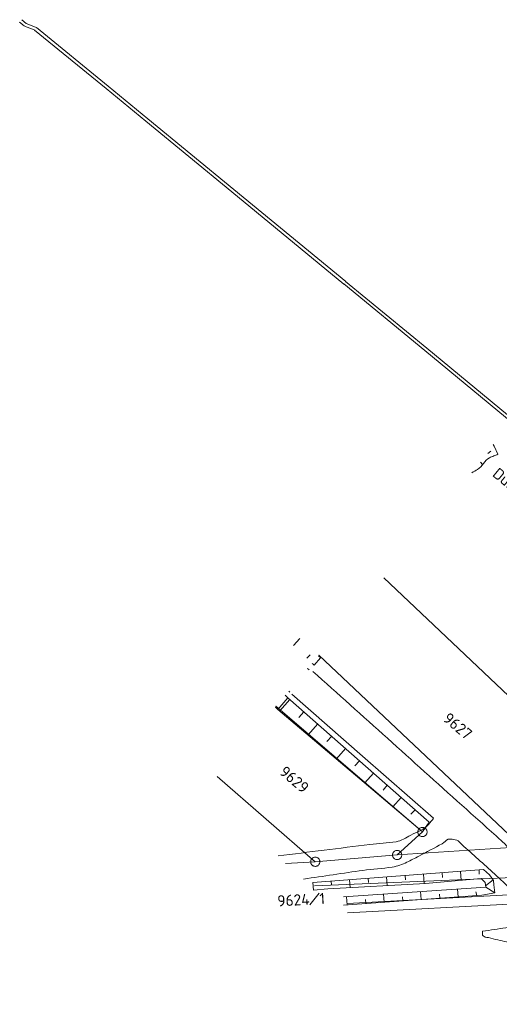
# Model space of a CAD drawing. Header units: metres. Extents: x 3425540 to 3446143, y 5432760 to 5444637.
# Tile 578 of 656: x 3442352 to 3442430, y 5437840 to 5437999. Entities that reach past the tile are written whole.
import ezdxf
from ezdxf.enums import TextEntityAlignment as Align

# ---------------------------------------------------------------- set-up
doc = ezdxf.new("R2010")
doc.units = ezdxf.units.M
for name, color, linetype, lineweight in [('B_Bestand', 9, 'Continuous', 18), ('B_Böschung', 9, 'Continuous', 18), ('B_Flurgrenzen', 9, 'Continuous', 18), ('Bestand Kabeltröge', 9, 'Continuous', 18)]:
    doc.layers.add(name, color=color, linetype=linetype, lineweight=lineweight)
doc.styles.get("Standard").update_dxf_attribs({"font": 'isocpeur.ttf'})

msp = doc.modelspace()

# ---------------------------------------------------------------- linework, layer by layer
at = {"layer": 'B_Bestand'}
for p, q in [((3442399.06, 5437894.05), (3442399.05, 5437894.06)), ((3442396, 5437890.4), (3442395.99, 5437890.41)), ((3442476.98, 5437859.89), (3442405.43, 5437856.04)), ((3442399.4, 5437855.85), (3442400.89, 5437857.74))]:
    msp.add_line(p, q, dxfattribs=at)
msp.add_lwpolyline([(3442419.44, 5437869.83), (3442407.95, 5437879.86), (3442396.47, 5437889.9)], dxfattribs=at)
for points, knots in [([(3442399.9, 5437893.59), (3442407.94, 5437886.37), (3442415.98, 5437879.16), (3442424.01, 5437871.94), (3442425.98, 5437870.18), (3442427.95, 5437868.42), (3442429.91, 5437866.66), (3442431.41, 5437865.31), (3442432.74, 5437863.79), (3442434.05, 5437862.26), (3442436.71, 5437859.13), (3442439.33, 5437856), (3442441.7, 5437852.66), (3442444.69, 5437848.45), (3442447.67, 5437844.24), (3442450.65, 5437840.03), (3442459.72, 5437827.26), (3442468.67, 5437814.42), (3442477.85, 5437801.73), (3442482.59, 5437795.17), (3442487.34, 5437788.61), (3442492.09, 5437782.05)], [0, 0, 0, 0, 0.222901, 0.222901, 0.222901, 0.277349, 0.277349, 0.277349, 0.318895, 0.318895, 0.318895, 0.403322, 0.403322, 0.403322, 0.509834, 0.509834, 0.509834, 0.832875, 0.832875, 0.832875, 1, 1, 1, 1]), ([(3442394.27, 5437863.75), (3442399.23, 5437864.37), (3442404.18, 5437864.98), (3442409.14, 5437865.6), (3442410.55, 5437865.77), (3442411.96, 5437865.83), (3442413.37, 5437866.04), (3442414.23, 5437866.17), (3442414.96, 5437866.69), (3442415.74, 5437867.1), (3442416.76, 5437867.62), (3442417.93, 5437867.98), (3442418.65, 5437868.86), (3442418.91, 5437869.18), (3442419.17, 5437869.5), (3442419.44, 5437869.83)], [0, 0, 0, 0, 0.565931, 0.565931, 0.565931, 0.726314, 0.726314, 0.726314, 0.824507, 0.824507, 0.824507, 0.952766, 0.952766, 0.952766, 1, 1, 1, 1]), ([(3442481.09, 5437791.2), (3442475.19, 5437799.68), (3442469.3, 5437808.16), (3442463.4, 5437816.64), (3442459.97, 5437821.58), (3442456.35, 5437826.4), (3442452.87, 5437831.3), (3442450.24, 5437834.99), (3442447.65, 5437838.7), (3442445.03, 5437842.4), (3442443.61, 5437844.4), (3442442.18, 5437846.4), (3442440.72, 5437848.38), (3442438.97, 5437850.77), (3442437.02, 5437852.99), (3442435, 5437855.16), (3442433.27, 5437857.01), (3442431.51, 5437858.83), (3442429.64, 5437860.53), (3442427.88, 5437862.12), (3442426.11, 5437863.7), (3442424.35, 5437865.28), (3442424.03, 5437865.57), (3442423.72, 5437865.87), (3442423.39, 5437866.16), (3442423.13, 5437866.39), (3442422.75, 5437866.37), (3442422.42, 5437866.43), (3442422.22, 5437866.46), (3442422, 5437866.51), (3442421.8, 5437866.43), (3442421.43, 5437866.26), (3442421.18, 5437865.91), (3442420.83, 5437865.72), (3442419.58, 5437865.04), (3442418.32, 5437864.36), (3442417.05, 5437863.7), (3442416.41, 5437863.37), (3442415.77, 5437863.04), (3442415.12, 5437862.73), (3442414.36, 5437862.37), (3442413.57, 5437862.07), (3442412.74, 5437861.94), (3442411.16, 5437861.69), (3442409.56, 5437861.64), (3442407.99, 5437861.41), (3442404.79, 5437860.94), (3442401.59, 5437860.47), (3442398.4, 5437860)], [0, 0, 0, 0, 0.255817, 0.255817, 0.255817, 0.404878, 0.404878, 0.404878, 0.516984, 0.516984, 0.516984, 0.577887, 0.577887, 0.577887, 0.651111, 0.651111, 0.651111, 0.713794, 0.713794, 0.713794, 0.772454, 0.772454, 0.772454, 0.783255, 0.783255, 0.783255, 0.791539, 0.791539, 0.791539, 0.796625, 0.796625, 0.796625, 0.806507, 0.806507, 0.806507, 0.841937, 0.841937, 0.841937, 0.859804, 0.859804, 0.859804, 0.880482, 0.880482, 0.880482, 0.919957, 0.919957, 0.919957, 1, 1, 1, 1])]:
    msp.add_open_spline(points, degree=3, knots=knots, dxfattribs=at)
at = {"layer": 'B_Böschung'}
for p, q in [((3442429.23, 5437930.01), (3442429.1, 5437930.3)), ((3442429.82, 5437928.69), (3442429.23, 5437930.01)), ((3442427.37, 5437927.05), (3442427.05, 5437927.41)), ((3442396.78, 5437897.79), (3442397.76, 5437898.89)), ((3442398.94, 5437895.71), (3442399.48, 5437896.27)), ((3442400.13, 5437894.57), (3442401.15, 5437895.78)), ((3442395.86, 5437889.33), (3442394.24, 5437887.45)), ((3442395.43, 5437889.72), (3442395.42, 5437889.73)), ((3442395.42, 5437889.73), (3442395.86, 5437889.33)), ((3442418.7, 5437869.22), (3442395.86, 5437889.33)), ((3442396.18, 5437889.05), (3442394.54, 5437887.19)), ((3442417.63, 5437867.62), (3442394.24, 5437887.45)), ((3442398.43, 5437887.06), (3442397.63, 5437886.15)), ((3442400.68, 5437885.08), (3442399.12, 5437883.31)), ((3442402.94, 5437883.1), (3442402.17, 5437882.23)), ((3442405.19, 5437881.11), (3442403.7, 5437879.43)), ((3442407.44, 5437879.13), (3442406.71, 5437878.31)), ((3442409.69, 5437877.15), (3442408.28, 5437875.55)), ((3442411.94, 5437875.17), (3442411.25, 5437874.39)), ((3442414.19, 5437873.18), (3442412.85, 5437871.67)), ((3442416.44, 5437871.2), (3442415.77, 5437870.49)), ((3442418.7, 5437869.22), (3442417.63, 5437867.62)), ((3442414.82, 5437860.57), (3442414.88, 5437859.85)), ((3442417.81, 5437860.8), (3442417.93, 5437859.29)), ((3442420.81, 5437861.03), (3442420.86, 5437860.28)), ((3442423.8, 5437861.25), (3442423.91, 5437859.8)), ((3442426.79, 5437861.48), (3442426.84, 5437860.77)), ((3442399.87, 5437859.43), (3442400, 5437858.23)), ((3442402.86, 5437859.66), (3442402.9, 5437859.07)), ((3442405.85, 5437859.89), (3442405.94, 5437858.63)), ((3442408.84, 5437860.12), (3442408.89, 5437859.46)), ((3442411.83, 5437860.34), (3442411.94, 5437858.96)), ((3442429.06, 5437859.89), (3442427.85, 5437858.9)), ((3442427.87, 5437858.7), (3442404.83, 5437857.1)), ((3442411.45, 5437856.25), (3442411.35, 5437857.55)), ((3442417.43, 5437856.68), (3442417.34, 5437857.97)), ((3442420.42, 5437856.9), (3442420.37, 5437857.54)), ((3442423.41, 5437857.12), (3442423.3, 5437858.38)), ((3442426.41, 5437857.34), (3442426.27, 5437857.96)), ((3442429.37, 5437857.77), (3442427.87, 5437858.7)), ((3442405.46, 5437855.81), (3442405.36, 5437857.14)), ((3442408.45, 5437856.03), (3442408.41, 5437856.69)), ((3442414.44, 5437856.46), (3442414.39, 5437857.11))]:
    msp.add_line(p, q, dxfattribs=at)
for points in [[(3442399.87, 5437859.43), (3442427.51, 5437861.54), (3442428.51, 5437860.7), (3442429.14, 5437859.77), (3442429.21, 5437859.07), (3442429.37, 5437857.77)], [(3442400, 5437858.23), (3442402.3, 5437858.43), (3442418.14, 5437859.3), (3442427.11, 5437860.07), (3442427.77, 5437859.43), (3442427.87, 5437858.7)], [(3442429.37, 5437857.77), (3442427.24, 5437857.4), (3442404.87, 5437855.77)]]:
    msp.add_lwpolyline(points, dxfattribs=at)
for points, knots in [([(3442425.62, 5437925.71), (3442425.94, 5437925.88), (3442426.24, 5437926.06), (3442426.55, 5437926.25), (3442427.32, 5437926.71), (3442427.66, 5437927.76), (3442428.48, 5437928.13), (3442428.72, 5437928.24), (3442428.95, 5437928.34), (3442429.19, 5437928.43), (3442429.4, 5437928.52), (3442429.61, 5437928.61), (3442429.82, 5437928.69)], [0, 0, 0, 0, 0.1156862, 0.1156862, 0.1156862, 0.4058589, 0.4058589, 0.4058589, 0.4891805, 0.4891805, 0.4891805, 0.562639, 0.562639, 0.562639, 0.562639]), ([(3442427.36, 5437851.57), (3442427.35, 5437851.41), (3442427.34, 5437851.25), (3442427.33, 5437851.08), (3442427.31, 5437850.87), (3442427.57, 5437850.69), (3442427.78, 5437850.63), (3442427.96, 5437850.58), (3442428.15, 5437850.57), (3442428.33, 5437850.53), (3442428.84, 5437850.4), (3442429.35, 5437850.27), (3442429.86, 5437850.15), (3442430.78, 5437849.92), (3442431.71, 5437849.74), (3442432.63, 5437849.52), (3442433.01, 5437849.43), (3442433.38, 5437849.29), (3442433.71, 5437849.07), (3442434.1, 5437848.81), (3442434.42, 5437848.48), (3442434.72, 5437848.13), (3442435.36, 5437847.38), (3442436, 5437846.65), (3442436.55, 5437845.84), (3442437.34, 5437844.71), (3442438.1, 5437843.57), (3442438.85, 5437842.42), (3442439.36, 5437841.63), (3442439.83, 5437840.81), (3442440.36, 5437840.03), (3442440.79, 5437839.4), (3442441.25, 5437838.78), (3442441.7, 5437838.17), (3442442.51, 5437837.07), (3442443.29, 5437835.96), (3442444.14, 5437834.91), (3442445.15, 5437833.67), (3442446.21, 5437832.47), (3442447.23, 5437831.24), (3442449.08, 5437829.01), (3442450.93, 5437826.79), (3442452.76, 5437824.55), (3442454.4, 5437822.53), (3442455.98, 5437820.46), (3442457.57, 5437818.41), (3442459.36, 5437816.1), (3442461.2, 5437813.84), (3442462.81, 5437811.42), (3442465.3, 5437807.69), (3442467.78, 5437803.97), (3442470.26, 5437800.24)], [0, 0, 0, 0, 0.007128, 0.007128, 0.007128, 0.016471, 0.016471, 0.016471, 0.024733, 0.024733, 0.024733, 0.047746, 0.047746, 0.047746, 0.089365, 0.089365, 0.089365, 0.106441, 0.106441, 0.106441, 0.126556, 0.126556, 0.126556, 0.169531, 0.169531, 0.169531, 0.229834, 0.229834, 0.229834, 0.271185, 0.271185, 0.271185, 0.304753, 0.304753, 0.304753, 0.36438, 0.36438, 0.36438, 0.434484, 0.434484, 0.434484, 0.561539, 0.561539, 0.561539, 0.675692, 0.675692, 0.675692, 0.803448, 0.803448, 0.803448, 1, 1, 1, 1]), ([(3442427.36, 5437851.57), (3442428, 5437851.66), (3442428.63, 5437851.75), (3442429.27, 5437851.85), (3442429.88, 5437851.94), (3442430.5, 5437852.04), (3442431.11, 5437852.13), (3442431.65, 5437852.2), (3442432.2, 5437852.07), (3442432.74, 5437851.99), (3442433.18, 5437851.92), (3442433.6, 5437851.83), (3442434.02, 5437851.67), (3442434.67, 5437851.43), (3442435.25, 5437851.1), (3442435.79, 5437850.67), (3442436.58, 5437850.03), (3442437.31, 5437849.37), (3442438.01, 5437848.65), (3442438.86, 5437847.79), (3442439.72, 5437846.95), (3442440.44, 5437845.98), (3442441.07, 5437845.14), (3442441.65, 5437844.26), (3442442.28, 5437843.41), (3442444.9, 5437839.88), (3442447.56, 5437836.38), (3442450.17, 5437832.84), (3442454.04, 5437827.59), (3442457.98, 5437822.38), (3442461.69, 5437817.01), (3442465.26, 5437811.84), (3442468.83, 5437806.68), (3442472.4, 5437801.52)], [0, 0, 0, 0, 0.027484, 0.027484, 0.027484, 0.053996, 0.053996, 0.053996, 0.077316, 0.077316, 0.077316, 0.096152, 0.096152, 0.096152, 0.125169, 0.125169, 0.125169, 0.167887, 0.167887, 0.167887, 0.219373, 0.219373, 0.219373, 0.264401, 0.264401, 0.264401, 0.452416, 0.452416, 0.452416, 0.731614, 0.731614, 0.731614, 1, 1, 1, 1])]:
    msp.add_open_spline(points, degree=3, knots=knots, dxfattribs=at)
for points in [[(3442400.78, 5437896.12), (3442400.9, 5437896), (3442401.02, 5437895.89), (3442401.15, 5437895.78)], [(3442399.77, 5437894.92), (3442399.89, 5437894.8), (3442400.01, 5437894.69), (3442400.13, 5437894.57)], [(3442393.81, 5437887.81), (3442393.95, 5437887.69), (3442394.09, 5437887.57), (3442394.24, 5437887.45)]]:
    msp.add_open_spline(points, degree=3, dxfattribs=at)
at = {"layer": 'B_Flurgrenzen'}
for p, q in [((3442428.7, 5437929.22), (3442428.23, 5437928.82)), ((3442428.23, 5437928.82), (3442428.23, 5437928.82)), ((3442411.37, 5437908.74), (3442411.39, 5437908.72)), ((3442456.01, 5437866.42), (3442411.38, 5437908.74)), ((3442400.88, 5437896.23), (3442400.89, 5437896.22)), ((3442431.69, 5437867.13), (3442400.88, 5437896.23)), ((3442399.05, 5437894.06), (3442399.31, 5437893.83)), ((3442395.99, 5437890.41), (3442396.19, 5437890.24)), ((3442393.92, 5437887.95), (3442393.93, 5437887.94)), ((3442417.63, 5437867.62), (3442393.92, 5437887.95)), ((3442384.38, 5437876.57), (3442384.38, 5437876.57)), ((3442400.29, 5437862.8), (3442384.38, 5437876.57)), ((3442413.53, 5437863.9), (3442417.63, 5437867.62)), ((3442437.94, 5437865.5), (3442413.53, 5437863.9)), ((3442413.53, 5437863.9), (3442400.29, 5437862.8)), ((3442400.29, 5437862.8), (3442395.48, 5437862.52)), ((3442503.16, 5437863.26), (3442400.15, 5437858.91)), ((3442405.51, 5437854.54), (3442477.06, 5437858.39))]:
    msp.add_line(p, q, dxfattribs=at)
for points in [[(3442418.38, 5437867.62), (3442418.38, 5437867.71), (3442418.36, 5437867.8), (3442418.33, 5437867.9), (3442418.29, 5437867.98), (3442418.24, 5437868.05), (3442418.18, 5437868.13), (3442418.11, 5437868.2), (3442418.04, 5437868.25), (3442417.95, 5437868.3), (3442417.86, 5437868.33), (3442417.78, 5437868.35), (3442417.68, 5437868.36), (3442417.59, 5437868.36), (3442417.49, 5437868.35), (3442417.4, 5437868.33), (3442417.32, 5437868.3), (3442417.23, 5437868.25), (3442417.16, 5437868.2), (3442417.09, 5437868.13), (3442417.03, 5437868.05), (3442416.98, 5437867.98), (3442416.94, 5437867.9), (3442416.91, 5437867.8), (3442416.89, 5437867.71), (3442416.88, 5437867.62), (3442416.89, 5437867.52), (3442416.91, 5437867.43), (3442416.94, 5437867.34), (3442416.98, 5437867.26), (3442417.03, 5437867.18), (3442417.09, 5437867.1), (3442417.16, 5437867.04), (3442417.23, 5437866.99), (3442417.32, 5437866.94), (3442417.4, 5437866.91), (3442417.49, 5437866.89), (3442417.59, 5437866.87), (3442417.68, 5437866.87), (3442417.78, 5437866.89), (3442417.86, 5437866.91), (3442417.95, 5437866.94), (3442418.04, 5437866.99), (3442418.11, 5437867.04), (3442418.18, 5437867.1), (3442418.24, 5437867.18), (3442418.29, 5437867.26), (3442418.33, 5437867.34), (3442418.36, 5437867.43), (3442418.38, 5437867.52), (3442418.38, 5437867.62)], [(3442414.28, 5437863.9), (3442414.28, 5437863.99), (3442414.26, 5437864.08), (3442414.23, 5437864.17), (3442414.19, 5437864.26), (3442414.14, 5437864.33), (3442414.08, 5437864.41), (3442414.01, 5437864.47), (3442413.94, 5437864.53), (3442413.85, 5437864.57), (3442413.76, 5437864.6), (3442413.68, 5437864.63), (3442413.58, 5437864.64), (3442413.49, 5437864.64), (3442413.39, 5437864.63), (3442413.3, 5437864.6), (3442413.22, 5437864.57), (3442413.13, 5437864.53), (3442413.06, 5437864.47), (3442412.99, 5437864.41), (3442412.93, 5437864.33), (3442412.88, 5437864.26), (3442412.84, 5437864.17), (3442412.81, 5437864.08), (3442412.79, 5437863.99), (3442412.78, 5437863.9), (3442412.79, 5437863.8), (3442412.81, 5437863.71), (3442412.84, 5437863.62), (3442412.88, 5437863.54), (3442412.93, 5437863.46), (3442412.99, 5437863.38), (3442413.06, 5437863.32), (3442413.13, 5437863.26), (3442413.22, 5437863.22), (3442413.3, 5437863.19), (3442413.39, 5437863.16), (3442413.49, 5437863.15), (3442413.58, 5437863.15), (3442413.68, 5437863.16), (3442413.76, 5437863.19), (3442413.85, 5437863.22), (3442413.94, 5437863.26), (3442414.01, 5437863.32), (3442414.08, 5437863.38), (3442414.14, 5437863.46), (3442414.19, 5437863.54), (3442414.23, 5437863.62), (3442414.26, 5437863.71), (3442414.28, 5437863.8), (3442414.28, 5437863.9)], [(3442401.04, 5437862.8), (3442401.03, 5437862.89), (3442401.01, 5437862.98), (3442400.99, 5437863.07), (3442400.94, 5437863.16), (3442400.89, 5437863.23), (3442400.83, 5437863.31), (3442400.77, 5437863.37), (3442400.69, 5437863.43), (3442400.61, 5437863.47), (3442400.52, 5437863.5), (3442400.43, 5437863.53), (3442400.34, 5437863.54), (3442400.24, 5437863.54), (3442400.15, 5437863.53), (3442400.06, 5437863.5), (3442399.97, 5437863.47), (3442399.89, 5437863.43), (3442399.81, 5437863.37), (3442399.75, 5437863.31), (3442399.69, 5437863.23), (3442399.63, 5437863.16), (3442399.59, 5437863.07), (3442399.56, 5437862.98), (3442399.54, 5437862.89), (3442399.54, 5437862.8), (3442399.54, 5437862.7), (3442399.56, 5437862.61), (3442399.59, 5437862.52), (3442399.63, 5437862.44), (3442399.69, 5437862.36), (3442399.75, 5437862.28), (3442399.81, 5437862.22), (3442399.89, 5437862.16), (3442399.97, 5437862.12), (3442400.06, 5437862.09), (3442400.15, 5437862.06), (3442400.24, 5437862.05), (3442400.34, 5437862.05), (3442400.43, 5437862.06), (3442400.52, 5437862.09), (3442400.61, 5437862.12), (3442400.69, 5437862.16), (3442400.77, 5437862.22), (3442400.83, 5437862.28), (3442400.89, 5437862.36), (3442400.94, 5437862.44), (3442400.99, 5437862.52), (3442401.01, 5437862.61), (3442401.03, 5437862.7), (3442401.04, 5437862.8)]]:
    msp.add_lwpolyline(points, dxfattribs=at)
at = {"layer": 'Bestand Kabeltröge'}
for p, q in [((3442352.43, 5437998.6), (3442353.14, 5437998)), ((3442352.76, 5437998.98), (3442353.46, 5437998.38)), ((3442353.21, 5437997.96), (3442354.92, 5437997.28)), ((3442353.39, 5437998.42), (3442355.11, 5437997.74)), ((3442355.18, 5437997.7), (3442366.74, 5437988.23)), ((3442354.86, 5437997.31), (3442366.42, 5437987.84)), ((3442366.74, 5437988.23), (3442373.19, 5437982.97)), ((3442366.42, 5437987.84), (3442372.88, 5437982.58)), ((3442372.88, 5437982.58), (3442386.77, 5437971.12)), ((3442373.19, 5437982.97), (3442387.09, 5437971.51)), ((3442386.77, 5437971.12), (3442404.9, 5437956.23)), ((3442387.09, 5437971.51), (3442405.22, 5437956.62)), ((3442404.88, 5437956.24), (3442418.04, 5437945.48)), ((3442405.19, 5437956.63), (3442418.36, 5437945.87)), ((3442418.04, 5437945.48), (3442432.33, 5437933.7)), ((3442418.36, 5437945.87), (3442432.65, 5437934.08))]:
    msp.add_line(p, q, dxfattribs=at)

# ---------------------------------------------------------------- texts
at = {"layer": 'B_Bestand'}
msp.add_text('Durchlass', height=1.8, rotation=320.6357, dxfattribs=at).set_placement((3442433.56, 5437922.56), align=Align.MIDDLE)
at = {"layer": 'B_Flurgrenzen'}
for s, p in [('9627', (3442423.35, 5437884.75)), ('9629', (3442396.89, 5437876.1))]:
    msp.add_text(s, height=1.8, rotation=319.9875, dxfattribs=at).set_placement(p, align=Align.MIDDLE)
msp.add_text('9624', height=1.8, rotation=3.3358, dxfattribs=at).set_placement((3442399.35, 5437856.75), align=Align.MIDDLE_RIGHT)
msp.add_text('1', height=1.8, rotation=3.3358, dxfattribs=at).set_placement((3442400.95, 5437856.84), align=Align.MIDDLE_LEFT)

doc.saveas('drawing.dxf')
